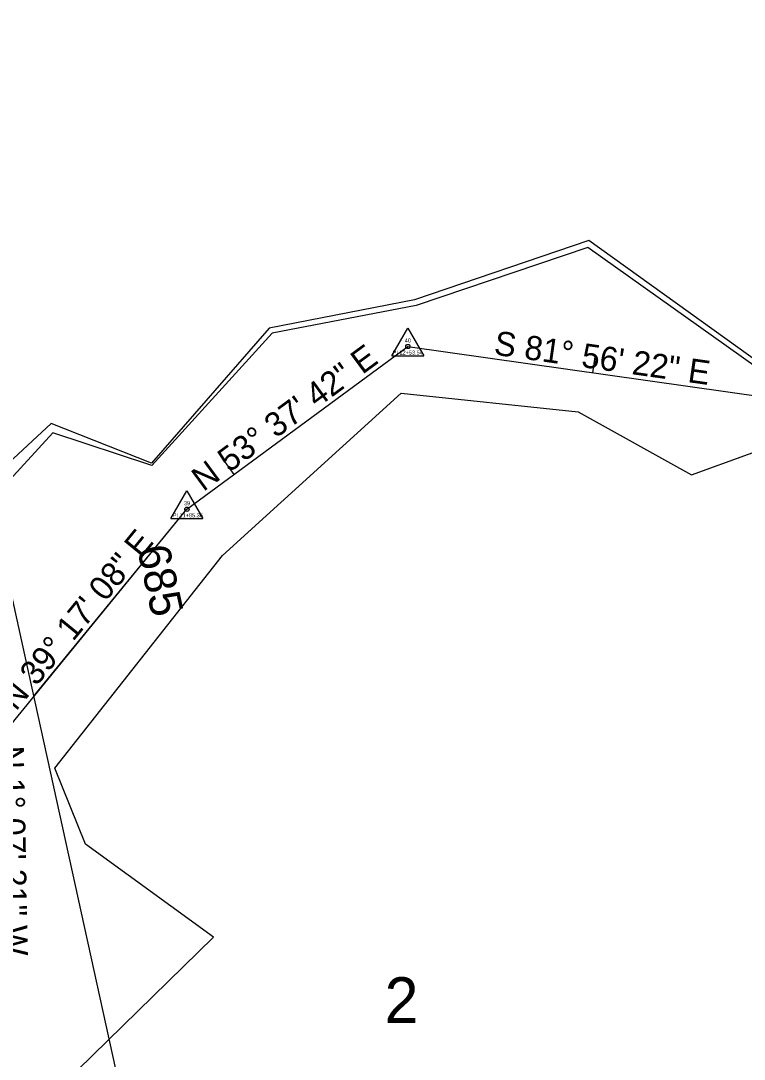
# Model space of a CAD drawing. Extents: x 2519952 to 2531965, y 848341 to 887632.
# Drawn here: x 2525885 to 2526064.8, y 863820.8 to 864078.8 of the extents above; entities that cross this region are included whole.
import ezdxf

# ---------------------------------------------------------------- set-up
doc = ezdxf.new("R2010")
doc.units = 0
for name, color, linetype in [('RD_EX_DV_Prop', 7, 'Continuous'), ('RD_EX_DV_TX_Prop', 7, 'Continuous'), ('RD_EX_H2O', 7, 'Continuous'), ('RD_EX_Misc', 7, 'Continuous'), ('RD_EX_RW', 7, 'Continuous'), ('RD_HC_Cl', 7, 'Continuous'), ('RD_HC_Data', 7, 'Continuous'), ('RD_HC_Data_Tic', 7, 'Continuous'), ('RD_HC_TX_Sta50', 7, 'Continuous'), ('RD_HC_txCode', 7, 'Continuous'), ('RD_SMD_Locator', 7, 'Continuous')]:
    doc.layers.add(name, color=color, linetype=linetype)

msp = doc.modelspace()

# ---------------------------------------------------------------- linework, layer by layer
at = {"layer": 'RD_EX_DV_Prop'}
for p, q in [((2525926.3, 863957.42), (2525981.2, 863997.86)), ((2525981.2, 863997.86), (2526078.88, 863984.02)), ((2525872.79, 863980.91), (2525937.3, 863687.93)), ((2525888.21, 863910.87), (2525926.3, 863957.42))]:
    msp.add_line(p, q, dxfattribs=at)
at = {"layer": 'RD_EX_H2O'}
for points in [[(2525887.87, 863807.02), (2525932.89, 863851.12), (2525901.07, 863874.23), (2525893.45, 863893.12), (2525935.15, 863945.93), (2525979.53, 863986.28), (2526023.49, 863981.66), (2526051.69, 863965.96), (2526080.02, 863976.28), (2526082.16, 863979.36), (2526100.87, 863984.48), (2526133.86, 863998.51), (2526196.86, 864017.86), (2526242.42, 864078.78)], [(2526107.49, 863861.34), (2526079.01, 863909.97), (2526099.86, 863948.91), (2526074.59, 863987.82), (2526025.89, 864022.49), (2525983.24, 864008.02), (2525947.47, 864001.2), (2525917.62, 863968.29), (2525892.95, 863976.43), (2525873.3, 863954.99), (2525869.56, 863902.8)]]:
    msp.add_lwpolyline(points, dxfattribs=at)
at = {"layer": 'RD_EX_Misc'}
msp.add_lwpolyline([(2526108.94, 863861.54), (2526079.94, 863910.34), (2526100.58, 863949.26), (2526082.16, 863979.36), (2526075.56, 863988.76), (2526026.17, 864024.17), (2525982.87, 864009.46), (2525946.77, 864002.44), (2525917.5, 863968.86), (2525892.59, 863978.7), (2525870.29, 863958.12), (2525864.02, 863905.47)], dxfattribs=at)
at = {"layer": 'RD_EX_RW'}
msp.add_line((2525872.79, 863980.91), (2525937.3, 863687.93), dxfattribs=at)
at = {"layer": 'RD_HC_Cl'}
for p, q in [((2525926.3, 863957.42), (2525981.2, 863997.86)), ((2525981.2, 863997.86), (2526078.88, 863984.02)), ((2525878.74, 863899.29), (2525926.3, 863957.42))]:
    msp.add_line(p, q, dxfattribs=at)
at = {"layer": 'RD_HC_Data'}
for p, q in [((2525977.23, 863995.56), (2525981.2, 864002.44)), ((2525981.2, 864002.44), (2525985.17, 863995.56)), ((2525977.23, 863995.56), (2525985.17, 863995.56)), ((2525922.33, 863955.13), (2525926.3, 863962.01)), ((2525926.3, 863962.01), (2525930.27, 863955.13)), ((2525922.33, 863955.13), (2525930.27, 863955.13))]:
    msp.add_line(p, q, dxfattribs=at)
for centre in [(2525981.2, 863997.86), (2525926.3, 863957.42)]:
    msp.add_circle(centre, 0.529, dxfattribs=at)
at = {"layer": 'RD_HC_Data_Tic'}
for p, q in [((2526027.19, 863991.34), (2526027.75, 863995.3)), ((2525938.08, 863966.1), (2525935.71, 863969.32))]:
    msp.add_line(p, q, dxfattribs=at)
at = {"layer": 'RD_SMD_Locator'}
for centre in [(2526026.17, 864024.17), (2526025.89, 864022.49), (2525982.87, 864009.46), (2525983.24, 864008.02), (2525946.77, 864002.44), (2525947.47, 864001.2), (2525981.2, 863997.86), (2525979.53, 863986.28), (2526023.49, 863981.66), (2525892.59, 863978.7), (2525892.95, 863976.43), (2525917.5, 863968.86), (2525917.62, 863968.29), (2526051.69, 863965.96), (2525926.3, 863957.42), (2525935.15, 863945.93), (2525893.45, 863893.12), (2525901.07, 863874.23), (2525932.89, 863851.12)]:
    msp.add_circle(centre, 0.001, dxfattribs=at)

# ---------------------------------------------------------------- texts
at = {"layer": 'RD_EX_DV_TX_Prop'}
msp.add_text('2', height=11.32, dxfattribs=at).set_placement((2525975.42, 863829.83))
at = {"layer": 'RD_HC_Data'}
for s, rotation, p in [('S 81%%d 56\' 22" E', 351.9395, (2526002.39, 863995.86)), ('N 53%%d 37\' 42" E', 36.3717, (2525930.37, 863961.67)), ('N 39%%d 17\' 08" E', 50.7144, (2525883.83, 863907.09)), ('N 1%%d 07\' 21" W', 271.1226, (2525879.76, 863898.63))]:
    msp.add_text(s, height=6, rotation=rotation, dxfattribs=at).set_placement(p)
at = {"layer": 'RD_HC_TX_Sta50'}
msp.add_text('685', height=8, rotation=282.4185, dxfattribs=at).set_placement((2525913.9, 863947.67))
at = {"layer": 'RD_HC_txCode'}
for s, p in [('40', (2525980.43, 863998.86)), ('PI 12+53.54', (2525977.42, 863995.86)), ('39', (2525925.57, 863958.42)), ('PI 11+85.36', (2525922.78, 863955.42))]:
    msp.add_text(s, height=1, dxfattribs=at).set_placement(p)

doc.saveas('drawing.dxf')
